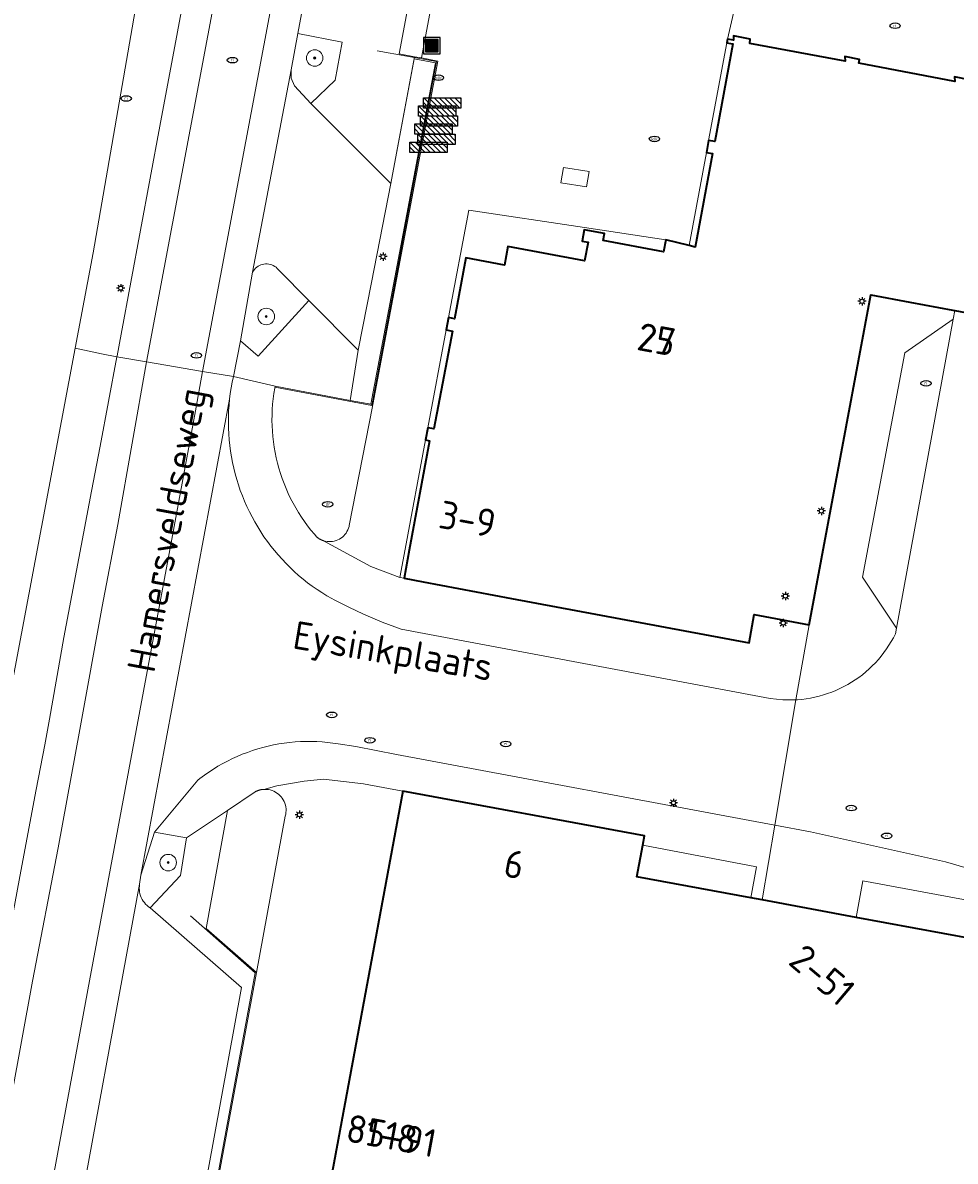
# Model space of a CAD drawing. Header units: metres. Extents: x 152610 to 160096, y 456114 to 462495.
# Tile 368 of 656: x 157664 to 157709, y 460124 to 460179. Entities that reach past the tile are written whole.
import ezdxf
from ezdxf.enums import TextEntityAlignment as Align

# ---------------------------------------------------------------- set-up
doc = ezdxf.new("R2010")
doc.units = ezdxf.units.M
doc.header["$LTSCALE"] = 0.5
doc.layers.get('0').update_dxf_attribs({"linetype": 'CONTINUOUS'})
for name, color, linetype, lineweight in [('B-PV-GR-BEPLANTING_CULTUUR_BODEMBEDEKKER-GV', 251, 'CONTINUOUS', 18), ('B-PV-GR-BEPLANTING_CULTUUR_HEESTERS-GV', 251, 'CONTINUOUS', 18), ('B-PV-GR-BOOM-S', 251, 'CONTINUOUS', 25), ('B-PV-GR-HAAG-GV', 251, 'CONTINUOUS', 13), ('B-PV-IE-MEUBILAIR-S', 251, 'CONTINUOUS', 25), ('B-PV-IE-MEUBILAIR_WEGMEUBILAIR-S', 251, 'CONTINUOUS', 25), ('B-PV-IE-MEUBILAIR_WEGMEUBILAIR_AFVALBAK-S', 251, 'CONTINUOUS', 25), ('B-PV-IE-TERREINAFSCHEIDING_KUNSTMATIG_HEKWERK-G', 251, 'IE-TERREINAFSCHEIDING_KUNSTMATIG-SO', 18), ('B-PV-IE-TERREINAFSCHEIDING_KUNSTMATIG_MUUR-G', 251, 'IE-TERREINAFSCHEIDING_KUNSTMATIG-SO', 18), ('B-PV-IE-TERREINAFSCHEIDING_KUNSTMATIG_MUUR-GV', 251, 'CONTINUOUS', 18), ('B-PV-OG-BEBOUWING-GV', 6, 'CONTINUOUS', 35), ('B-PV-OG-BEBOUWING-T18', 1, 'CONTINUOUS', 18), ('B-PV-OG-TOPOGRAFIE-T18', 1, 'CONTINUOUS', 18), ('B-PV-VH-ONVERHARD_ZAND-GV', 251, 'CONTINUOUS', 18), ('B-PV-VH-OPENVERHARDING_BETONSTRAATSTEEN-GV', 251, 'CONTINUOUS', 18), ('B-PV-VH-OPENVERHARDING_SIERBESTRATING-GV', 251, 'CONTINUOUS', 18), ('B-PV-VH-OPENVERHARDING_TEGEL-GV', 251, 'CONTINUOUS', 18)]:
    doc.layers.add(name, color=color, linetype=linetype, lineweight=lineweight)
doc.styles.add('NLCS-ISO', font='NLCS-ISO.ttf')
doc.styles.add('NLCS-ISO-M750-T18', font='NLCS-ISO.ttf', dxfattribs={"height": 1.35})
doc.linetypes.add('IE-TERREINAFSCHEIDING_KUNSTMATIG-SO', pattern='A,4,[82,NLCS.SHX,S=0.75,R=90,X=0,Y=0],4,-2', length=10)

# ---------------------------------------------------------------- blocks, each defined once
blk = doc.blocks.new('SIE-WEG_AFVALBAK-SO')
h = blk.add_hatch(color=256)
h.dxf.hatch_style = 1
h.paths.add_polyline_path([(-1.5, -1.5), (1.5, -1.5), (1.5, 1.5), (-1.5, 1.5)])
for points in [[(-2, -2), (2, -2), (2, 2), (-2, 2)], [(-1.5, -1.5), (1.5, -1.5), (1.5, 1.5), (-1.5, 1.5)]]:
    blk.add_lwpolyline(points, close=True)
blk = doc.blocks.new('SIE-MEUBILAIR_PAAL_LICHTMAST-SO')
for points in [[(-0.62, 0), (-1, 0)], [(-0.71, 0.71), (-0.44, 0.44)], [(0, 1), (0, 0.62)], [(0.44, 0.44), (0.71, 0.71)], [(1, 0), (0.62, 0)], [(-0.71, -0.71), (-0.44, -0.44)], [(0, -0.62), (0, -1)], [(0.44, -0.44), (0.71, -0.71)]]:
    blk.add_lwpolyline(points)
blk.add_circle((0, 0), 0.5)
blk = doc.blocks.new('SIE-MEUBILAIR_PUT_RIOOLPUT-SO')
blk.add_ellipse((0, 0), major_axis=(1.25, 0), ratio=0.54)
at = {"style": 'NLCS-ISO'}
blk.add_text('ri', height=0.75, dxfattribs=at).set_placement((-0.04, 0.07), align=Align.MIDDLE_CENTER)
blk = doc.blocks.new('SIE-MEUBILAIR_PUT_DRAINAGEPUT-SO')
blk.add_ellipse((0, 0), major_axis=(1.25, 0), ratio=0.54)
at = {"style": 'NLCS-ISO'}
blk.add_text('dr', height=0.75, dxfattribs=at).set_placement((0.03, 0), align=Align.MIDDLE_CENTER)
blk = doc.blocks.new('SIE-MEUBILAIR_PUT_KOLK-SO')
blk.add_ellipse((0, 0), major_axis=(1.25, 0), ratio=0.54)
at = {"style": 'NLCS-ISO'}
blk.add_text('klk', height=0.75, dxfattribs=at).set_placement((0.03, 0), align=Align.MIDDLE_CENTER)
blk = doc.blocks.new('SIE-WEG_FIETSREK-SO')
for p, q in [((-4.5, 1.25), (-2, -1.25)), ((-4.5, 0), (-3.25, -1.25)), ((-3.25, 1.25), (-0.75, -1.25)), ((-2, 1.25), (0.5, -1.25)), ((-0.75, 1.25), (1.75, -1.25)), ((0.5, 1.25), (3, -1.25)), ((1.76, 1.25), (4.26, -1.25)), ((3.01, 1.25), (4.5, -0.24)), ((4.26, 1.25), (4.5, 1.01))]:
    blk.add_line(p, q)
at = {"flags": 128}
blk.add_lwpolyline([(4.51, -1.25), (-4.51, -1.25), (-4.51, 1.25), (4.51, 1.25), (4.51, -1.25)], close=True, dxfattribs=at)
blk = doc.blocks.new('SGR-BOOM_GBKN-SO')
at = {"linetype": 'ByBlock', "lineweight": 18}
h = blk.add_hatch(color=0, dxfattribs=at)
h.dxf.hatch_style = 1
edge = h.paths.add_edge_path()
edge.add_arc((0, 0), 0.25, 0, 360)
at = {"color": 0, "linetype": 'ByBlock', "lineweight": 18}
for radius in [2, 0.25]:
    blk.add_circle((0, 0), radius, dxfattribs=at)
at = {"color": 0, "linetype": 'ByBlock', "lineweight": 18, "style": 'NLCS-ISO'}
blk.add_attdef('SOORT', (2.5, 0), '', height=1.5, dxfattribs=at)

msp = doc.modelspace()

# ---------------------------------------------------------------- linework, layer by layer
at = {"layer": 'B-PV-GR-BEPLANTING_CULTUUR_BODEMBEDEKKER-GV', "flags": 128}
for points in [[(157679.011, 460177.912), (157676.856, 460178.34), (157676.533, 460176.575), (157676.537, 460176.175), (157676.69, 460175.806), (157677.488, 460174.95), (157678.671, 460176.071)], [(157675.45, 460167.172), (157675.372, 460167.181), (157675.295, 460167.181), (157675.218, 460167.174), (157675.141, 460167.159), (157675.067, 460167.136), (157674.996, 460167.105), (157674.928, 460167.067), (157674.864, 460167.023), (157674.806, 460166.972), (157674.753, 460166.915), (157674.705, 460166.853), (157674.665, 460166.787), (157674.658, 460166.774), (157674.086, 460163.465), (157674.944, 460162.722), (157677.391, 460165.417), (157675.911, 460166.907), (157675.859, 460166.964), (157675.801, 460167.016), (157675.738, 460167.062), (157675.67, 460167.1), (157675.599, 460167.132), (157675.526, 460167.156)], [(157680.495, 460160.369), (157679.394, 460160.577), (157675.758, 460161.264), (157675.74, 460161.166), (157675.697, 460160.908), (157675.663, 460160.65), (157675.636, 460160.39), (157675.617, 460160.129), (157675.606, 460159.868), (157675.603, 460159.607), (157675.609, 460159.346), (157675.622, 460159.085), (157675.643, 460158.825), (157675.672, 460158.565), (157675.709, 460158.307), (157675.754, 460158.05), (157675.807, 460157.794), (157675.867, 460157.54), (157675.936, 460157.288), (157676.012, 460157.038), (157676.095, 460156.791), (157676.187, 460156.546), (157676.285, 460156.304), (157676.391, 460156.065), (157676.504, 460155.83), (157676.625, 460155.598), (157676.752, 460155.37), (157676.887, 460155.146), (157677.028, 460154.927), (157677.176, 460154.712), (157677.33, 460154.501), (157677.491, 460154.295), (157677.658, 460154.094), (157677.779, 460153.956), (157677.791, 460153.946), (157677.804, 460153.936), (157677.817, 460153.926), (157677.83, 460153.916), (157677.843, 460153.907), (157677.856, 460153.898), (157677.869, 460153.889), (157677.883, 460153.88), (157677.896, 460153.872), (157677.91, 460153.864), (157677.924, 460153.856), (157677.932, 460153.852), (157677.938, 460153.848), (157677.953, 460153.841), (157677.967, 460153.833), (157677.981, 460153.826), (157677.996, 460153.82), (157678.011, 460153.813), (157678.025, 460153.807), (157678.04, 460153.801), (157678.055, 460153.795), (157678.071, 460153.79), (157678.086, 460153.785), (157678.101, 460153.78), (157678.186, 460153.757), (157678.273, 460153.742), (157678.361, 460153.735), (157678.448, 460153.736), (157678.536, 460153.745), (157678.622, 460153.762), (157678.707, 460153.786), (157678.789, 460153.819), (157678.868, 460153.858), (157678.942, 460153.905), (157679.013, 460153.957), (157679.078, 460154.017), (157679.137, 460154.082), (157679.191, 460154.152), (157679.237, 460154.226), (157679.277, 460154.305), (157679.31, 460154.386), (157679.335, 460154.471), (157679.346, 460154.522), (157680.476, 460160.271)], [(157671.465, 460139.395), (157669.922, 460139.669), (157669.257, 460137.586), (157669.194, 460137.153), (157669.182, 460137.059), (157669.178, 460136.964), (157669.182, 460136.87), (157669.194, 460136.775), (157669.213, 460136.683), (157669.241, 460136.592), (157669.276, 460136.504), (157669.318, 460136.419), (157669.368, 460136.338), (157669.424, 460136.261), (157669.486, 460136.19), (157669.554, 460136.124), (157669.627, 460136.064), (157669.701, 460136.013), (157671.182, 460137.576)]]:
    msp.add_lwpolyline(points, close=True, dxfattribs=at)
at = {"layer": 'B-PV-GR-BEPLANTING_CULTUUR_HEESTERS-GV', "flags": 128}
msp.add_lwpolyline([(157675.341, 460141.743), (157675.251, 460141.745), (157675.212, 460141.744), (157675.194, 460141.743), (157675.177, 460141.742), (157675.159, 460141.74), (157675.141, 460141.738), (157675.124, 460141.735), (157675.106, 460141.733), (157675.089, 460141.73), (157675.071, 460141.726), (157675.054, 460141.723), (157675.036, 460141.719), (157675.019, 460141.715), (157675.002, 460141.71), (157674.968, 460141.701), (157674.951, 460141.695), (157674.934, 460141.69), (157674.917, 460141.684), (157674.9, 460141.677), (157674.884, 460141.671), (157674.867, 460141.664), (157674.851, 460141.657), (157674.835, 460141.65), (157674.819, 460141.642), (157674.803, 460141.634), (157674.787, 460141.626), (157673.448, 460140.715), (157672.417, 460135.006), (157674.849, 460132.883), (157676.249, 460140.45), (157676.269, 460140.538), (157676.282, 460140.627), (157676.287, 460140.718), (157676.284, 460140.808), (157676.272, 460140.897), (157676.253, 460140.986), (157676.226, 460141.072), (157676.192, 460141.155), (157676.15, 460141.236), (157676.102, 460141.312), (157676.046, 460141.383), (157675.985, 460141.45), (157675.918, 460141.51), (157675.846, 460141.565), (157675.77, 460141.613), (157675.689, 460141.654), (157675.606, 460141.688), (157675.519, 460141.714), (157675.431, 460141.732)], close=True, dxfattribs=at)
at = {"layer": 'B-PV-GR-HAAG-GV', "flags": 128}
msp.add_lwpolyline([(157683.524, 460176.918), (157682.492, 460177.114), (157681.363, 460171.079), (157680.42, 460166.275), (157679.78, 460163.012), (157679.394, 460160.577), (157680.396, 460160.388)], close=True, dxfattribs=at)
at = {"layer": 'B-PV-IE-TERREINAFSCHEIDING_KUNSTMATIG_HEKWERK-G', "flags": 128}
for points in [[(157675.739, 460161.208), (157680.44, 460160.319), (157683.577, 460176.983), (157680.706, 460177.495)], [(157665.741, 460104.569), (157669.442, 460103.914), (157674.796, 460132.861), (157671.651, 460135.627)]]:
    msp.add_lwpolyline(points, dxfattribs=at)
at = {"layer": 'B-PV-IE-TERREINAFSCHEIDING_KUNSTMATIG_MUUR-G', "flags": 128}
for points in [[(157675.739, 460161.208), (157680.44, 460160.319), (157683.577, 460176.983), (157680.706, 460177.495)], [(157665.741, 460104.569), (157669.442, 460103.914), (157674.796, 460132.861), (157671.651, 460135.627)]]:
    msp.add_lwpolyline(points, dxfattribs=at)
at = {"layer": 'B-PV-IE-TERREINAFSCHEIDING_KUNSTMATIG_MUUR-GV', "flags": 128}
msp.add_lwpolyline([(157689.719, 460171.85), (157689.599, 460171.108), (157690.839, 460170.907), (157690.959, 460171.65)], close=True, dxfattribs=at)
at = {"layer": 'B-PV-OG-BEBOUWING-GV', "flags": 128}
for points in [[(157709.368, 460176.094), (157708.652, 460176.235), (157708.667, 460176.016), (157704.026, 460176.895), (157704.064, 460177.075), (157703.354, 460177.222), (157703.356, 460177.002), (157698.753, 460177.849), (157698.755, 460178.069), (157697.955, 460178.226), (157697.951, 460178.007), (157697.671, 460178.058), (157697.64, 460177.89), (157697.93, 460177.83), (157697.05, 460173.11), (157696.75, 460173.16), (157696.64, 460172.57), (157696.94, 460172.52), (157696.1, 460168), (157695.804, 460168.073), (157694.67, 460168.35), (157694.56, 460167.77), (157691.64, 460168.31), (157691.71, 460168.65), (157690.72, 460168.83), (157690.62, 460168.29), (157690.91, 460168.24), (157690.74, 460167.33), (157687.03, 460168.02), (157686.86, 460167.12), (157685, 460167.47), (157684.45, 460164.52), (157684.15, 460164.58), (157684.04, 460163.99), (157684.34, 460163.93), (157683.45, 460159.19), (157683.15, 460159.25), (157683.04, 460158.66), (157683.24, 460158.62), (157682.25, 460153.33), (157682, 460151.96), (157682.926, 460151.787), (157687.211, 460150.984), (157698.71, 460148.83), (157698.96, 460150.21), (157701.62, 460149.71), (157704.6, 460165.69), (157706.499, 460165.334), (157708.577, 460164.945), (157708.676, 460164.926), (157724.69, 460161.93)], [(157709.512, 460134.51), (157703.895, 460135.548), (157699.342, 460136.392), (157698.798, 460136.493), (157693.276, 460137.517), (157693.558, 460139.041), (157693.642, 460139.493), (157681.941, 460141.662), (157675.925, 460109.206)]]:
    msp.add_lwpolyline(points, dxfattribs=at)
at = {"layer": 'B-PV-VH-ONVERHARD_ZAND-GV', "flags": 128}
msp.add_lwpolyline([(157682.839, 460177.151), (157682.511, 460177.213), (157681.363, 460171.079), (157680.42, 460166.275), (157679.78, 460163.012), (157679.394, 460160.577), (157680.495, 460160.369), (157683.635, 460177)], close=True, dxfattribs=at)
at = {"layer": 'B-PV-VH-OPENVERHARDING_BETONSTRAATSTEEN-GV', "flags": 128}
for points in [[(157690.929, 460261.316), (157688.213, 460261.793), (157669.528, 460162.435), (157672.236, 460161.97)], [(157684.418, 460185.506), (157683.338, 460185.716), (157681.758, 460177.355), (157682.511, 460177.213), (157682.839, 460177.151)], [(157676.537, 460176.175), (157676.533, 460176.575), (157674.658, 460166.774), (157674.665, 460166.787), (157674.705, 460166.853), (157674.753, 460166.915), (157674.806, 460166.972), (157674.864, 460167.023), (157674.928, 460167.067), (157674.996, 460167.105), (157675.067, 460167.136), (157675.141, 460167.159), (157675.218, 460167.174), (157675.295, 460167.181), (157675.372, 460167.181), (157675.45, 460167.172), (157675.526, 460167.156), (157675.599, 460167.132), (157675.67, 460167.1), (157675.738, 460167.062), (157675.801, 460167.016), (157675.859, 460166.964), (157675.911, 460166.907), (157677.391, 460165.417), (157679.78, 460163.012), (157680.42, 460166.275), (157681.363, 460171.079), (157677.488, 460174.95), (157676.69, 460175.806)], [(157689.719, 460171.85), (157690.959, 460171.65), (157690.839, 460170.907), (157689.599, 460171.108)], [(157705.844, 460149.555), (157708.599, 460164.507), (157706.244, 460162.883), (157704.196, 460152.011)], [(157672.236, 460161.97), (157669.528, 460162.435), (157668.133, 460154.565), (157667.385, 460150.6), (157666.298, 460144.641), (157665.256, 460138.91), (157664.01, 460132.453), (157662.469, 460124.047), (157660.928, 460115.869), (157659.433, 460107.849), (157657.779, 460099.149), (157656.495, 460092.077), (157659.245, 460091.608), (157662.65, 460110.182), (157666.774, 460132.475), (157670.761, 460153.862), (157671.894, 460160.07)], [(157673.526, 460160.349), (157673.553, 460160.628), (157669.257, 460137.586), (157669.922, 460139.669), (157672.021, 460142.196), (157672.119, 460142.273), (157672.33, 460142.43), (157672.546, 460142.58), (157672.766, 460142.724), (157672.99, 460142.861), (157673.219, 460142.992), (157673.451, 460143.115), (157673.687, 460143.231), (157673.926, 460143.34), (157674.169, 460143.442), (157674.414, 460143.536), (157674.663, 460143.623), (157674.913, 460143.702), (157675.167, 460143.773), (157675.422, 460143.837), (157675.679, 460143.893), (157675.937, 460143.941), (157676.197, 460143.981), (157676.458, 460144.014), (157676.72, 460144.038), (157676.983, 460144.054), (157677.245, 460144.063), (157677.508, 460144.063), (157677.771, 460144.055), (157678.034, 460144.04), (157678.296, 460144.016), (157678.557, 460143.984), (157678.817, 460143.945), (157679.671, 460143.816), (157681.64, 460143.439), (157699.952, 460140.006), (157700.976, 460146.078), (157700.35, 460146.078), (157699.727, 460146.146), (157682.974, 460149.296), (157681.863, 460149.496), (157680.946, 460149.843), (157680.043, 460150.225), (157679.323, 460150.559), (157678.614, 460150.915), (157678.5, 460150.978), (157678.258, 460151.119), (157678.019, 460151.266), (157677.786, 460151.421), (157677.556, 460151.582), (157677.332, 460151.749), (157677.112, 460151.923), (157676.897, 460152.103), (157676.687, 460152.289), (157676.483, 460152.481), (157676.285, 460152.678), (157676.092, 460152.881), (157675.905, 460153.09), (157675.724, 460153.304), (157675.549, 460153.523), (157675.38, 460153.747), (157675.218, 460153.975), (157675.063, 460154.209), (157674.914, 460154.446), (157674.773, 460154.688), (157674.638, 460154.933), (157674.51, 460155.183), (157674.389, 460155.436), (157674.276, 460155.692), (157674.17, 460155.951), (157674.071, 460156.214), (157673.98, 460156.479), (157673.897, 460156.746), (157673.821, 460157.016), (157673.753, 460157.288), (157673.692, 460157.561), (157673.64, 460157.836), (157673.595, 460158.113), (157673.559, 460158.391), (157673.53, 460158.67), (157673.51, 460158.949), (157673.497, 460159.229), (157673.492, 460159.509), (157673.495, 460159.789), (157673.506, 460160.069)]]:
    msp.add_lwpolyline(points, close=True, dxfattribs=at)
for points in [[(157684.418, 460185.506), (157682.839, 460177.151), (157683.635, 460177), (157680.495, 460160.369), (157680.476, 460160.271), (157679.346, 460154.522), (157679.335, 460154.471), (157679.31, 460154.386), (157679.277, 460154.305), (157679.237, 460154.226), (157679.191, 460154.152), (157679.137, 460154.082), (157679.078, 460154.017), (157679.013, 460153.957), (157678.942, 460153.905), (157678.868, 460153.858), (157678.789, 460153.819), (157678.707, 460153.786), (157678.622, 460153.762), (157678.536, 460153.745), (157678.448, 460153.736), (157678.361, 460153.735), (157678.273, 460153.742), (157678.186, 460153.757), (157678.101, 460153.78), (157680.39, 460152.53), (157681.795, 460151.998), (157682.051, 460153.368), (157683.04, 460158.66), (157683.15, 460159.25), (157684.04, 460163.99), (157684.15, 460164.58), (157685.136, 460169.785), (157690.741, 460168.942), (157694.67, 460168.35), (157695.804, 460168.073), (157696.64, 460172.57), (157696.75, 460173.16), (157697.64, 460177.89), (157697.671, 460178.058), (157698.85, 460183.17)], [(157724.69, 460161.93), (157708.676, 460164.926), (157708.599, 460164.507), (157705.844, 460149.555), (157705.793, 460149.277), (157705.696, 460149.087), (157705.591, 460148.9), (157705.48, 460148.718), (157705.362, 460148.539), (157705.237, 460148.366), (157705.106, 460148.197), (157704.969, 460148.033), (157704.826, 460147.874), (157704.677, 460147.721), (157704.522, 460147.573), (157704.362, 460147.432), (157704.196, 460147.296), (157704.026, 460147.167), (157703.851, 460147.044), (157703.672, 460146.928), (157703.488, 460146.819), (157703.3, 460146.717), (157703.109, 460146.621), (157702.914, 460146.533), (157702.716, 460146.453), (157702.515, 460146.379), (157702.312, 460146.314), (157702.106, 460146.256), (157701.898, 460146.205), (157701.689, 460146.163), (157701.478, 460146.128), (157701.266, 460146.102), (157701.053, 460146.083), (157700.976, 460146.078), (157699.952, 460140.006), (157701.683, 460139.681), (157708.217, 460138.241), (157714.244, 460136.479)], [(157675.925, 460109.206), (157681.941, 460141.662), (157680.038, 460142.005), (157678.106, 460142.242), (157677.17, 460142.134), (157675.838, 460141.918), (157675.212, 460141.744), (157675.251, 460141.745), (157675.341, 460141.743), (157675.431, 460141.732), (157675.519, 460141.714), (157675.606, 460141.688), (157675.689, 460141.654), (157675.77, 460141.613), (157675.846, 460141.565), (157675.918, 460141.51), (157675.985, 460141.45), (157676.046, 460141.383), (157676.102, 460141.312), (157676.15, 460141.236), (157676.192, 460141.155), (157676.226, 460141.072), (157676.253, 460140.986), (157676.272, 460140.897), (157676.284, 460140.808), (157676.287, 460140.718), (157676.282, 460140.627), (157676.269, 460140.538), (157676.249, 460140.45), (157674.849, 460132.883), (157670.641, 460110.155)], [(157672.5, 460123.223), (157674.134, 460132.151), (157669.701, 460136.013), (157669.627, 460136.064), (157669.554, 460136.124), (157669.486, 460136.19), (157669.424, 460136.261), (157669.368, 460136.338), (157669.318, 460136.419), (157669.276, 460136.504), (157669.241, 460136.592), (157669.213, 460136.683), (157669.194, 460136.775), (157669.182, 460136.87), (157669.178, 460136.964), (157669.182, 460137.059), (157669.194, 460137.153), (157665.784, 460118.597)]]:
    msp.add_lwpolyline(points, dxfattribs=at)
at = {"layer": 'B-PV-VH-OPENVERHARDING_SIERBESTRATING-GV', "flags": 128}
msp.add_lwpolyline([(157698.85, 460183.17), (157697.671, 460178.058), (157697.951, 460178.007), (157697.955, 460178.226), (157698.755, 460178.069), (157698.753, 460177.849), (157703.356, 460177.002), (157703.354, 460177.222), (157704.064, 460177.075), (157704.026, 460176.895), (157708.667, 460176.016), (157708.652, 460176.235), (157709.368, 460176.094)], dxfattribs=at)
at = {"layer": 'B-PV-VH-OPENVERHARDING_TEGEL-GV', "flags": 128}
for points in [[(157688.213, 460261.793), (157686.616, 460262.074), (157686.532, 460261.61), (157684.423, 460249.999), (157684.276, 460249.191), (157683.651, 460245.747), (157683.446, 460244.541), (157682.369, 460238.558), (157681.81, 460235.655), (157681.005, 460231.474), (157680.957, 460231.228), (157679.849, 460225.289), (157678.983, 460220.696), (157677.398, 460212.285), (157674.236, 460195.32), (157673.48, 460191.348), (157673.387, 460190.827), (157673.211, 460189.842), (157672.796, 460187.828), (157670.18, 460173.842), (157668.295, 460163.778), (157668.101, 460162.737), (157668.091, 460162.681), (157669.528, 460162.435)], [(157684.418, 460185.506), (157685.213, 460185.352), (157685.232, 460185.45), (157685.599, 460187.546), (157685.614, 460187.625), (157684.576, 460187.821), (157685.013, 460190.244), (157683.289, 460191.871), (157681.469, 460189.943), (157679.138, 460190.385), (157678.84, 460188.813), (157678.439, 460186.8), (157676.856, 460178.34), (157679.011, 460177.912), (157678.671, 460176.071), (157677.488, 460174.95), (157681.363, 460171.079), (157682.511, 460177.213), (157681.758, 460177.355), (157683.338, 460185.716)], [(157679.78, 460163.012), (157677.391, 460165.417), (157674.944, 460162.722), (157674.086, 460163.465), (157673.741, 460161.732), (157673.739, 460161.723), (157675.758, 460161.264), (157679.394, 460160.577)], [(157706.499, 460165.334), (157704.6, 460165.69), (157701.62, 460149.71), (157700.976, 460146.078), (157701.053, 460146.083), (157701.266, 460146.102), (157701.478, 460146.128), (157701.689, 460146.163), (157701.898, 460146.205), (157702.106, 460146.256), (157702.312, 460146.314), (157702.515, 460146.379), (157702.716, 460146.453), (157702.914, 460146.533), (157703.109, 460146.621), (157703.3, 460146.717), (157703.488, 460146.819), (157703.672, 460146.928), (157703.851, 460147.044), (157704.026, 460147.167), (157704.196, 460147.296), (157704.362, 460147.432), (157704.522, 460147.573), (157704.677, 460147.721), (157704.826, 460147.874), (157704.969, 460148.033), (157705.106, 460148.197), (157705.237, 460148.366), (157705.362, 460148.539), (157705.48, 460148.718), (157705.591, 460148.9), (157705.696, 460149.087), (157705.793, 460149.277), (157705.844, 460149.555), (157704.196, 460152.011), (157706.244, 460162.883), (157708.599, 460164.507), (157708.676, 460164.926), (157708.577, 460164.945)], [(157667.356, 460162.833), (157666.078, 460163.097), (157659.28, 460127.07), (157660.45, 460125.631), (157661.189, 460125.506), (157661.495, 460127.317), (157663.447, 460137.786), (157664.185, 460141.74), (157664.604, 460143.898), (157664.829, 460145.142), (157665.533, 460149.09), (157666.868, 460156.177), (157667.285, 460158.354), (157668.091, 460162.681)], [(157675.758, 460161.264), (157673.739, 460161.723), (157673.682, 460161.458), (157673.631, 460161.183), (157673.588, 460160.906), (157673.553, 460160.628), (157673.526, 460160.349), (157673.506, 460160.069), (157673.495, 460159.789), (157673.492, 460159.509), (157673.497, 460159.229), (157673.51, 460158.949), (157673.53, 460158.67), (157673.559, 460158.391), (157673.595, 460158.113), (157673.64, 460157.836), (157673.692, 460157.561), (157673.753, 460157.288), (157673.821, 460157.016), (157673.897, 460156.746), (157673.98, 460156.479), (157674.071, 460156.214), (157674.17, 460155.951), (157674.276, 460155.692), (157674.389, 460155.436), (157674.51, 460155.183), (157674.638, 460154.933), (157674.773, 460154.688), (157674.914, 460154.446), (157675.063, 460154.209), (157675.218, 460153.975), (157675.38, 460153.747), (157675.549, 460153.523), (157675.724, 460153.304), (157675.905, 460153.09), (157676.092, 460152.881), (157676.285, 460152.678), (157676.483, 460152.481), (157676.687, 460152.289), (157676.897, 460152.103), (157677.112, 460151.923), (157677.332, 460151.749), (157677.556, 460151.582), (157677.786, 460151.421), (157678.019, 460151.266), (157678.258, 460151.119), (157678.5, 460150.978), (157678.614, 460150.915), (157679.323, 460150.559), (157680.043, 460150.225), (157680.946, 460149.843), (157681.863, 460149.496), (157682.974, 460149.296), (157699.727, 460146.146), (157700.35, 460146.078), (157700.976, 460146.078), (157701.62, 460149.71), (157698.96, 460150.21), (157698.71, 460148.83), (157687.211, 460150.984), (157682.926, 460151.787), (157682, 460151.96), (157681.795, 460151.998), (157680.39, 460152.53), (157678.101, 460153.78), (157678.086, 460153.785), (157678.071, 460153.79), (157678.055, 460153.795), (157678.04, 460153.801), (157678.025, 460153.807), (157678.011, 460153.813), (157677.996, 460153.82), (157677.981, 460153.826), (157677.967, 460153.833), (157677.953, 460153.841), (157677.938, 460153.848), (157677.932, 460153.852), (157677.924, 460153.856), (157677.91, 460153.864), (157677.896, 460153.872), (157677.883, 460153.88), (157677.869, 460153.889), (157677.856, 460153.898), (157677.843, 460153.907), (157677.83, 460153.916), (157677.817, 460153.926), (157677.804, 460153.936), (157677.791, 460153.946), (157677.779, 460153.956), (157677.658, 460154.094), (157677.491, 460154.295), (157677.33, 460154.501), (157677.176, 460154.712), (157677.028, 460154.927), (157676.887, 460155.146), (157676.752, 460155.37), (157676.625, 460155.598), (157676.504, 460155.83), (157676.391, 460156.065), (157676.285, 460156.304), (157676.187, 460156.546), (157676.095, 460156.791), (157676.012, 460157.038), (157675.936, 460157.288), (157675.867, 460157.54), (157675.807, 460157.794), (157675.754, 460158.05), (157675.709, 460158.307), (157675.672, 460158.565), (157675.643, 460158.825), (157675.622, 460159.085), (157675.609, 460159.346), (157675.603, 460159.607), (157675.606, 460159.868), (157675.617, 460160.129), (157675.636, 460160.39), (157675.663, 460160.65), (157675.697, 460160.908), (157675.74, 460161.166)], [(157677.771, 460144.055), (157677.508, 460144.063), (157677.245, 460144.063), (157676.983, 460144.054), (157676.72, 460144.038), (157676.458, 460144.014), (157676.197, 460143.981), (157675.937, 460143.941), (157675.679, 460143.893), (157675.422, 460143.837), (157675.167, 460143.773), (157674.913, 460143.702), (157674.663, 460143.623), (157674.414, 460143.536), (157674.169, 460143.442), (157673.926, 460143.34), (157673.687, 460143.231), (157673.451, 460143.115), (157673.219, 460142.992), (157672.99, 460142.861), (157672.766, 460142.724), (157672.546, 460142.58), (157672.33, 460142.43), (157672.119, 460142.273), (157672.021, 460142.196), (157669.922, 460139.669), (157671.465, 460139.395), (157673.448, 460140.715), (157674.787, 460141.626), (157674.803, 460141.634), (157674.819, 460141.642), (157674.835, 460141.65), (157674.851, 460141.657), (157674.867, 460141.664), (157674.884, 460141.671), (157674.9, 460141.677), (157674.917, 460141.684), (157674.934, 460141.69), (157674.951, 460141.695), (157674.968, 460141.701), (157675.002, 460141.71), (157675.019, 460141.715), (157675.036, 460141.719), (157675.054, 460141.723), (157675.071, 460141.726), (157675.089, 460141.73), (157675.106, 460141.733), (157675.124, 460141.735), (157675.141, 460141.738), (157675.159, 460141.74), (157675.177, 460141.742), (157675.194, 460141.743), (157675.212, 460141.744), (157675.838, 460141.918), (157677.17, 460142.134), (157678.106, 460142.242), (157680.038, 460142.005), (157681.941, 460141.662), (157693.642, 460139.493), (157693.558, 460139.041), (157699.074, 460138), (157698.798, 460136.493), (157699.342, 460136.392), (157699.952, 460140.006), (157681.64, 460143.439), (157679.671, 460143.816), (157678.817, 460143.945), (157678.557, 460143.984), (157678.296, 460144.016), (157678.034, 460144.04)]]:
    msp.add_lwpolyline(points, close=True, dxfattribs=at)
for points in [[(157690.929, 460261.316), (157672.236, 460161.97), (157673.739, 460161.723), (157673.741, 460161.732), (157674.086, 460163.465), (157674.658, 460166.774), (157676.533, 460176.575), (157676.856, 460178.34), (157678.439, 460186.8)], [(157671.02, 460191.2), (157666.95, 460167.72), (157666.078, 460163.097), (157667.356, 460162.833), (157668.091, 460162.681), (157668.101, 460162.737), (157668.295, 460163.778), (157670.18, 460173.842), (157672.796, 460187.828)], [(157662.469, 460124.047), (157664.01, 460132.453), (157665.256, 460138.91), (157666.298, 460144.641), (157667.385, 460150.6), (157668.133, 460154.565), (157669.528, 460162.435), (157668.091, 460162.681), (157667.285, 460158.354), (157666.868, 460156.177), (157665.533, 460149.09), (157664.829, 460145.142), (157664.604, 460143.898), (157664.185, 460141.74), (157663.447, 460137.786)], [(157663.414, 460105.996), (157663.718, 460107.71), (157663.719, 460107.716), (157663.731, 460107.778), (157663.751, 460107.837), (157665.538, 460117.461), (157665.751, 460118.462), (157665.753, 460118.478), (157665.764, 460118.538), (157665.784, 460118.597), (157669.194, 460137.153), (157669.257, 460137.586), (157673.553, 460160.628), (157673.588, 460160.906), (157673.631, 460161.183), (157673.682, 460161.458), (157673.739, 460161.723), (157672.236, 460161.97), (157671.894, 460160.07), (157670.761, 460153.862), (157666.774, 460132.475), (157662.65, 460110.182)], [(157670.641, 460110.155), (157674.849, 460132.883), (157672.417, 460135.006), (157673.448, 460140.715), (157671.465, 460139.395), (157671.182, 460137.576), (157669.701, 460136.013), (157674.134, 460132.151), (157672.5, 460123.223)], [(157714.244, 460136.479), (157708.217, 460138.241), (157701.683, 460139.681), (157699.952, 460140.006), (157699.342, 460136.392), (157703.895, 460135.548), (157704.223, 460137.318), (157710.224, 460136.203)], [(157710.224, 460136.203), (157704.223, 460137.318), (157703.895, 460135.548), (157709.512, 460134.51)]]:
    msp.add_lwpolyline(points, dxfattribs=at)

# ---------------------------------------------------------------- block references
at = {"layer": 'B-PV-GR-BOOM-S', "xscale": 0.2, "yscale": 0.2, "zscale": 0.2}
for p in [(157677.673, 460177.15), (157675.327, 460164.636), (157670.58, 460138.198)]:
    msp.add_blockref('SGR-BOOM_GBKN-SO', p, dxfattribs=at)
at = {"layer": 'B-PV-IE-MEUBILAIR-S', "xscale": 0.2, "yscale": 0.2, "zscale": 0.2}
for name, p in [('SIE-MEUBILAIR_PUT_RIOOLPUT-SO', (157705.781, 460178.711)), ('SIE-MEUBILAIR_PUT_RIOOLPUT-SO', (157673.688, 460177.046)), ('SIE-MEUBILAIR_PUT_KOLK-SO', (157683.665, 460176.194)), ('SIE-MEUBILAIR_PUT_RIOOLPUT-SO', (157668.544, 460175.191)), ('SIE-MEUBILAIR_PUT_KOLK-SO', (157694.126, 460173.23)), ('SIE-MEUBILAIR_PAAL_LICHTMAST-SO', (157680.983, 460167.535)), ('SIE-MEUBILAIR_PAAL_LICHTMAST-SO', (157668.278, 460166.006)), ('SIE-MEUBILAIR_PAAL_LICHTMAST-SO', (157704.178, 460165.373)), ('SIE-MEUBILAIR_PUT_RIOOLPUT-SO', (157671.946, 460162.753)), ('SIE-MEUBILAIR_PUT_RIOOLPUT-SO', (157707.28, 460161.4)), ('SIE-MEUBILAIR_PUT_DRAINAGEPUT-SO', (157678.304, 460155.546)), ('SIE-MEUBILAIR_PAAL_LICHTMAST-SO', (157702.211, 460155.222)), ('SIE-MEUBILAIR_PAAL_LICHTMAST-SO', (157700.47, 460151.1)), ('SIE-MEUBILAIR_PAAL_LICHTMAST-SO', (157700.363, 460149.795)), ('SIE-MEUBILAIR_PUT_RIOOLPUT-SO', (157678.499, 460145.349)), ('SIE-MEUBILAIR_PUT_RIOOLPUT-SO', (157680.345, 460144.119)), ('SIE-MEUBILAIR_PUT_RIOOLPUT-SO', (157686.927, 460143.942)), ('SIE-MEUBILAIR_PAAL_LICHTMAST-SO', (157695.05, 460141.09)), ('SIE-MEUBILAIR_PAAL_LICHTMAST-SO', (157676.933, 460140.515)), ('SIE-MEUBILAIR_PUT_RIOOLPUT-SO', (157703.655, 460140.838)), ('SIE-MEUBILAIR_PUT_RIOOLPUT-SO', (157705.374, 460139.491))]:
    msp.add_blockref(name, p, dxfattribs=at)
at = {"layer": 'B-PV-IE-MEUBILAIR_WEGMEUBILAIR-S', "xscale": 0.2, "yscale": 0.2, "zscale": 0.2}
for p in [(157683.852, 460174.974), (157683.601, 460174.577), (157683.695, 460174.107), (157683.421, 460173.714), (157683.181, 460172.828), (157683.567, 460173.208)]:
    msp.add_blockref('SIE-WEG_FIETSREK-SO', p, dxfattribs=at)
at = {"layer": 'B-PV-IE-MEUBILAIR_WEGMEUBILAIR_AFVALBAK-S', "xscale": 0.2, "yscale": 0.2, "zscale": 0.2}
msp.add_blockref('SIE-WEG_AFVALBAK-SO', (157683.347, 460177.745), dxfattribs=at)

# ---------------------------------------------------------------- texts
at = {"layer": 'B-PV-OG-BEBOUWING-T18', "style": 'NLCS-ISO-M750-T18'}
for s, rotation, p in [('25', 349.5, (157694.231, 460163.528)), ('27', 349.5, (157694.231, 460163.528)), ('3-9', 349.5, (157685.078, 460154.832)), ('6', 349.5, (157687.336, 460138.119)), ('2-51', 319.8, (157702.252, 460132.76)), ('85-91', 349.5, (157681.391, 460124.978)), ('1-8', 349.5, (157681.391, 460124.978)), ('1', 349.5, (157681.391, 460124.978))]:
    msp.add_text(s, height=1.35, rotation=rotation, dxfattribs=at).set_placement(p, align=Align.MIDDLE)
at = {"layer": 'B-PV-OG-TOPOGRAFIE-T18', "style": 'NLCS-ISO-M750-T18'}
for s, rotation, p in [('Hamersveldseweg', 79.5, (157670.707, 460154.275)), ('Eysinkplaats', 350.6, (157681.445, 460148.243))]:
    msp.add_text(s, height=1.35, rotation=rotation, dxfattribs=at).set_placement(p, align=Align.MIDDLE)

doc.saveas('drawing.dxf')
